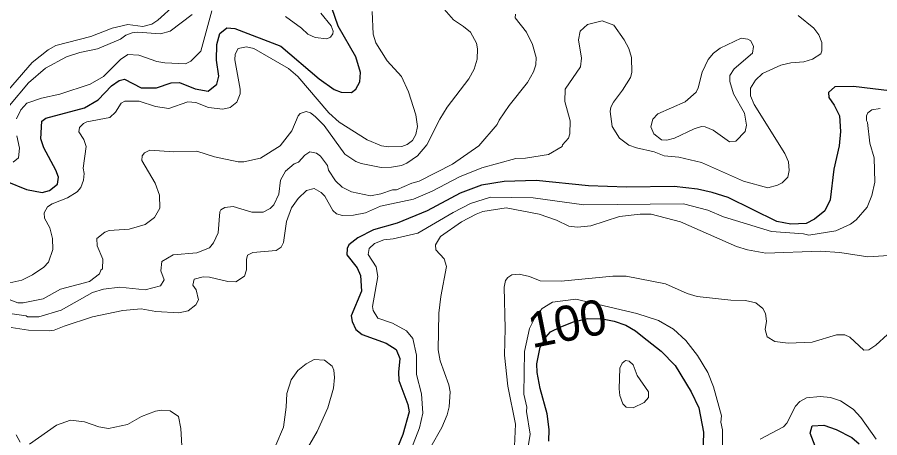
# Model space of a CAD drawing. Extents: x 673.3 to 698.5, y 6984.3 to 7012.3.
# Drawn here: x 694.629 to 696.583, y 6992.322 to 6993.274 of the extents above; entities that cross this region are included whole.
import ezdxf
from ezdxf.enums import TextEntityAlignment as Align

# ---------------------------------------------------------------- set-up
doc = ezdxf.new("R2010")
doc.units = 0
doc.header["$LTSCALE"] = 0.032
doc.layers.add('1', color=7, linetype='Continuous', lineweight=25)
doc.layers.add('2', color=7, linetype='Continuous', lineweight=13)
doc.layers.add('61', color=7, linetype='Continuous')

msp = doc.modelspace()

# ---------------------------------------------------------------- linework, layer by layer
at = {"layer": '1'}
for points in [[(694.6053, 6992.9023), (694.6498, 6992.8838), (694.685, 6992.8774), (694.7016, 6992.8815), (694.7204, 6992.8962), (694.7221, 6992.9117), (694.7163, 6992.928), (694.6889, 6992.9785), (694.6822, 6992.9987), (694.6846, 6993.0386), (694.6933, 6993.0455), (694.7811, 6993.0685), (694.8118, 6993.087), (694.8424, 6993.1189), (694.8598, 6993.131), (694.872, 6993.1337), (694.9099, 6993.1142), (694.944, 6993.1143), (694.9772, 6993.1254), (694.9967, 6993.1265), (695.0316, 6993.1121), (695.0613, 6993.1064), (695.0807, 6993.1222), (695.0852, 6993.1407), (695.0803, 6993.1765), (695.0807, 6993.2126), (695.0877, 6993.2372), (695.104, 6993.2502), (695.1221, 6993.2485), (695.2261, 6993.2088), (695.3125, 6993.1343), (695.3466, 6993.1103), (695.363, 6993.1046), (695.3863, 6993.1038), (695.3956, 6993.1113), (695.4052, 6993.1278), (695.4061, 6993.1488), (695.3962, 6993.1846), (695.3562, 6993.2535), (695.3205, 6993.3573)], [(696.6298, 6993.1046), (696.5235, 6993.1168), (696.4808, 6993.1165), (696.4668, 6993.1033), (696.4672, 6993.0922), (696.4796, 6993.0749), (696.4915, 6993.0506), (696.4941, 6993.0153), (696.4909, 6992.9827), (696.4786, 6992.93), (696.4705, 6992.8605), (696.4581, 6992.8357), (696.4352, 6992.8166), (696.416, 6992.8072), (696.3812, 6992.8057), (696.3496, 6992.8118), (696.2395, 6992.8658), (696.203, 6992.8774), (696.1695, 6992.8848), (696.1173, 6992.8911), (696.009, 6992.8896), (695.9229, 6992.8921), (695.804, 6992.9042), (695.7319, 6992.9018), (695.6808, 6992.8937), (695.6321, 6992.8758), (695.5578, 6992.8355), (695.4897, 6992.8077), (695.4362, 6992.7926), (695.4007, 6992.7749), (695.38, 6992.7585), (695.3761, 6992.7506), (695.3753, 6992.7357), (695.399, 6992.7066), (695.4061, 6992.6892), (695.4085, 6992.6537), (695.3851, 6992.5982), (695.3873, 6992.5853), (695.3955, 6992.5671), (695.4104, 6992.5555), (695.4642, 6992.536), (695.4875, 6992.5214), (695.4956, 6992.5016), (695.4925, 6992.4701), (695.4933, 6992.4515), (695.5137, 6992.3973), (695.5167, 6992.3805), (695.5023, 6992.3295), (695.473, 6992.2579)], [(695.8367, 6992.5617), (695.8602, 6992.5729), (695.8886, 6992.584), (695.9203, 6992.5922), (695.9549, 6992.591), (695.9809, 6992.5856), (696.0073, 6992.5767), (696.0295, 6992.5638), (696.0456, 6992.5514), (696.0872, 6992.5179), (696.1193, 6992.4851), (696.1552, 6992.4256), (696.1731, 6992.3898), (696.1838, 6992.3345), (696.1822, 6992.2817)], [(695.8328, 6992.3142), (695.8336, 6992.3409), (695.8296, 6992.3762), (695.8134, 6992.4332), (695.8067, 6992.4696), (695.806, 6992.4892), (695.8136, 6992.527), (695.8264, 6992.5498), (695.8367, 6992.5617)], [(696.4362, 6992.3032), (696.4249, 6992.3325), (696.4299, 6992.3487), (696.4561, 6992.3501), (696.4838, 6992.3405), (696.5191, 6992.3221), (696.5362, 6992.3083)]]:
    msp.add_lwpolyline(points, dxfattribs=at)
at = {"layer": '2'}
for points in [[(694.913, 6993.2527), (694.9338, 6993.2582), (694.9474, 6993.2673), (694.9861, 6993.302)], [(695.0249, 6993.2804), (694.975, 6993.2421), (694.9531, 6993.2365), (694.9009, 6993.2405), (694.8888, 6993.2389), (694.8746, 6993.2334), (694.8627, 6993.2241), (694.8105, 6993.2022), (694.7703, 6993.1942), (694.7405, 6993.1842), (694.6928, 6993.1587), (694.6546, 6993.1258), (694.5673, 6993.0225)], [(695.4328, 6993.2873), (695.4352, 6993.2358), (695.4413, 6993.2163), (695.4671, 6993.1756), (695.4995, 6993.1396), (695.515, 6993.1051), (695.5314, 6993.0527), (695.5355, 6993.0264), (695.5314, 6993.0084), (695.5243, 6992.9949), (695.5118, 6992.9859), (695.4997, 6992.9816), (695.4695, 6992.9808), (695.4539, 6992.9832), (695.4218, 6992.9961), (695.3581, 6993.0361), (695.3349, 6993.0576), (695.2643, 6993.1396), (695.2432, 6993.1582), (695.165, 6993.2029), (695.1485, 6993.2071), (695.1291, 6993.2032), (695.1225, 6993.1902), (695.1219, 6993.1772), (695.134, 6993.1113), (695.134, 6993.1008), (695.1266, 6993.0816), (695.111, 6993.0698), (695.0948, 6993.0655), (695.0622, 6993.0694), (695.0334, 6993.0808), (695.0155, 6993.0825), (694.972, 6993.0671), (694.9417, 6993.0718), (694.905, 6993.0842), (694.8724, 6993.0841), (694.8645, 6993.0793), (694.8512, 6993.0587), (694.8389, 6993.0467), (694.7866, 6993.037), (694.7786, 6993.0331), (694.7695, 6993.024), (694.7686, 6993.0149), (694.7798, 6992.9969), (694.7847, 6992.981), (694.7782, 6992.9322), (694.7807, 6992.9205), (694.779, 6992.9054), (694.7731, 6992.8887), (694.7643, 6992.879), (694.7424, 6992.865), (694.7076, 6992.8517), (694.6975, 6992.8446), (694.6897, 6992.8315), (694.6904, 6992.819), (694.7023, 6992.797), (694.7088, 6992.7729), (694.7098, 6992.7478), (694.6999, 6992.7195), (694.6892, 6992.7079), (694.6637, 6992.6905), (694.639, 6992.679), (694.6053, 6992.6714)], [(695.0445, 6993.1969), (695.0698, 6993.2885)], [(695.2362, 6993.2754), (695.2731, 6993.2496), (695.2872, 6993.2357), (695.3034, 6993.2279), (695.3303, 6993.2251), (695.3386, 6993.2285), (695.3441, 6993.2365), (695.3448, 6993.2424), (695.34, 6993.2544), (695.3165, 6993.283)], [(695.7572, 6993.2807), (695.7566, 6993.2728), (695.7823, 6993.2405), (695.7959, 6993.2126), (695.8043, 6993.183), (695.8034, 6993.1666), (695.798, 6993.1507), (695.7851, 6993.1262), (695.7434, 6993.0744), (695.7203, 6993.0408), (695.7163, 6993.0313), (695.6747, 6992.9826), (695.6149, 6992.9413), (695.5394, 6992.9028), (695.5225, 6992.8985), (695.4879, 6992.8831), (695.4789, 6992.883), (695.4528, 6992.8741), (695.4291, 6992.87), (695.3857, 6992.8785), (695.3651, 6992.8889), (695.35, 6992.9034), (695.3336, 6992.9275), (695.3315, 6992.9381), (695.3158, 6992.9594), (695.3065, 6992.9665), (695.2918, 6992.9691), (695.2801, 6992.9614), (695.2656, 6992.9461)], [(695.4991, 6992.9383), (695.5114, 6992.9434), (695.5357, 6992.9603), (695.5566, 6992.9851), (695.5862, 6993.0429), (695.603, 6993.0704), (695.6516, 6993.1344), (695.6641, 6993.1565), (695.6707, 6993.1793), (695.6715, 6993.2026), (695.6691, 6993.215), (695.6554, 6993.2402), (695.6401, 6993.2534), (695.6173, 6993.2679), (695.5956, 6993.292)], [(695.6811, 6992.9332), (695.7581, 6992.9545), (695.7805, 6992.9547), (695.8323, 6992.963), (695.8635, 6992.9815), (695.864, 6992.985), (695.8777, 6993), (695.8808, 6993.0101), (695.8817, 6993.0392), (695.8695, 6993.0835), (695.8704, 6993.111), (695.9045, 6993.1617), (695.9069, 6993.1814), (695.9004, 6993.2225), (695.9039, 6993.2426), (695.9207, 6993.2579), (695.9539, 6993.2657), (695.9803, 6993.2558), (696.004, 6993.2232), (696.0141, 6993.2029), (696.0201, 6993.1827), (696.0209, 6993.1486), (696.0178, 6993.1376), (696.0003, 6993.109), (695.9793, 6993.0815), (695.9738, 6993.0706), (695.9721, 6993.0606), (695.9768, 6993.0268), (695.9935, 6993.0002), (696.0142, 6992.9847), (696.0318, 6992.978), (696.0714, 6992.9693), (696.0947, 6992.9602), (696.1274, 6992.957), (696.1787, 6992.945), (696.2744, 6992.9028), (696.3294, 6992.888), (696.351, 6992.8934), (696.3619, 6992.8992), (696.3744, 6992.9121), (696.3776, 6992.9273), (696.376, 6992.9465), (696.3674, 6992.9656), (696.2981, 6993.0761), (696.2897, 6993.0964), (696.2897, 6993.1135), (696.3012, 6993.1316), (696.3168, 6993.1465), (696.3584, 6993.1657), (696.3815, 6993.1706), (696.4105, 6993.173), (696.4304, 6993.1787), (696.4494, 6993.1911), (696.4518, 6993.1977), (696.4518, 6993.2167), (696.4444, 6993.2341), (696.4332, 6993.2492), (696.3978, 6993.2782)], [(694.5648, 6993.0589), (694.663, 6993.1718), (694.699, 6993.2005), (694.7161, 6993.2098), (694.7958, 6993.2304), (694.8441, 6993.2494), (694.8792, 6993.2576), (694.913, 6993.2527)], [(694.6268, 6993.0442), (694.6366, 6993.064), (694.6509, 6993.0791), (694.6835, 6993.0906), (694.7255, 6993.0995), (694.7943, 6993.1223), (694.8245, 6993.1397), (694.8626, 6993.1784), (694.8794, 6993.19), (694.9042, 6993.1883), (694.9449, 6993.1736), (694.9632, 6993.1704), (695.0098, 6993.1688), (695.0222, 6993.1745), (695.0445, 6993.1969)], [(696.5839, 6993.067), (696.565, 6993.0646), (696.5558, 6993.0576), (696.5528, 6993.0508), (696.5527, 6993.0405), (696.5552, 6993.0353), (696.56, 6992.9892), (696.5697, 6992.9553), (696.5714, 6992.9003), (696.5651, 6992.8706), (696.5543, 6992.844), (696.5289, 6992.8152), (696.5164, 6992.8053), (696.4833, 6992.7901), (696.4222, 6992.7805), (696.4099, 6992.7836), (696.3372, 6992.7885), (696.2289, 6992.8224), (696.1934, 6992.8375), (696.1385, 6992.8512), (695.9124, 6992.8489), (695.7978, 6992.8651), (695.7011, 6992.8666), (695.6559, 6992.8519), (695.6164, 6992.8322), (695.5366, 6992.7848), (695.4805, 6992.7723), (695.4591, 6992.7698), (695.4378, 6992.7615), (695.4258, 6992.7503), (695.4241, 6992.737), (695.4419, 6992.7088), (695.4459, 6992.687), (695.4339, 6992.6192), (695.4354, 6992.6103), (695.4455, 6992.5923), (695.4791, 6992.5815), (695.5109, 6992.5639), (695.525, 6992.5468), (695.5331, 6992.5087), (695.533, 6992.4654), (695.5447, 6992.421), (695.5477, 6992.3779), (695.5401, 6992.3445), (695.5203, 6992.294)], [(694.6109, 6992.6346), (694.6301, 6992.6274), (694.642, 6992.6274), (694.6876, 6992.6365), (694.7267, 6992.6585), (694.7922, 6992.676), (694.8154, 6992.6932), (694.8183, 6992.7014), (694.8221, 6992.7041), (694.8229, 6992.7264), (694.8099, 6992.7563), (694.809, 6992.7729), (694.8271, 6992.7877), (694.8368, 6992.791), (694.8827, 6992.7943), (694.9186, 6992.805), (694.9396, 6992.8206), (694.9516, 6992.8418), (694.9508, 6992.8708), (694.9409, 6992.898), (694.911, 6992.9493), (694.9116, 6992.9604), (694.9172, 6992.9667), (694.9289, 6992.9733), (694.9833, 6992.9694), (695.0355, 6992.9709), (695.0756, 6992.9581), (695.1295, 6992.9467), (695.1422, 6992.9466), (695.1799, 6992.9546), (695.2241, 6992.9828), (695.2505, 6993.0167), (695.2652, 6993.0509), (695.27, 6993.0562), (695.2836, 6993.0604), (695.2929, 6993.0573), (695.304, 6993.0493), (695.3242, 6993.0285), (695.3708, 6992.9641), (695.3959, 6992.9472), (695.4079, 6992.9426), (695.4535, 6992.9336), (695.4766, 6992.9343), (695.4991, 6992.9383)], [(694.6199, 6992.9458), (694.6315, 6992.9558), (694.634, 6992.9778), (694.6279, 6993.0056)], [(694.6147, 6992.5717), (694.6543, 6992.5656), (694.7022, 6992.5638), (694.7128, 6992.5654), (694.7352, 6992.5749), (694.7994, 6992.5955), (694.8679, 6992.6101), (694.9096, 6992.6134), (694.943, 6992.6077), (694.9949, 6992.6047), (695.0159, 6992.6094), (695.0337, 6992.6231), (695.0396, 6992.6341), (695.0338, 6992.6569), (695.0266, 6992.6676), (695.0299, 6992.6809), (695.0502, 6992.6859), (695.0641, 6992.6852), (695.1059, 6992.6753), (695.1237, 6992.6747), (695.1434, 6992.6876), (695.1479, 6992.7022), (695.148, 6992.7253), (695.1504, 6992.7355), (695.1627, 6992.7413), (695.2153, 6992.746), (695.2266, 6992.7533), (695.2318, 6992.7637), (695.2391, 6992.8114), (695.2504, 6992.8421), (695.2651, 6992.8635), (695.2838, 6992.8816), (695.3015, 6992.8862), (695.3173, 6992.8773), (695.326, 6992.8686), (695.344, 6992.8361), (695.3522, 6992.8287), (695.3656, 6992.8251), (695.3906, 6992.8257), (695.4181, 6992.8309), (695.4518, 6992.8463), (695.5264, 6992.8621), (695.5687, 6992.88), (695.6306, 6992.9126), (695.6811, 6992.9332)], [(695.2656, 6992.9461), (695.2562, 6992.9422), (695.2365, 6992.9251), (695.2253, 6992.9052), (695.2212, 6992.8732), (695.2098, 6992.8489), (695.2018, 6992.8413), (695.1859, 6992.8327), (695.1603, 6992.8326), (695.1176, 6992.8454), (695.0988, 6992.843), (695.0901, 6992.8381), (695.0874, 6992.8337), (695.0841, 6992.786), (695.0732, 6992.7631), (695.0642, 6992.7521), (695.0358, 6992.7406), (694.9819, 6992.736), (694.9563, 6992.7206), (694.9539, 6992.7), (694.9615, 6992.6791), (694.9536, 6992.6661), (694.9186, 6992.6567), (694.8615, 6992.6631), (694.8241, 6992.6583), (694.7994, 6992.6509), (694.728, 6992.6111), (694.6778, 6992.5954), (694.6521, 6992.5954), (694.6492, 6992.5979), (694.6175, 6992.6027)], [(695.5412, 6992.2576), (695.5908, 6992.3453), (695.6024, 6992.3735), (695.6071, 6992.3922), (695.6096, 6992.4256), (695.6064, 6992.4418), (695.5867, 6992.496), (695.582, 6992.5212), (695.584, 6992.6041), (695.5884, 6992.642), (695.6014, 6992.7098), (695.5956, 6992.7269), (695.5769, 6992.7472), (695.5763, 6992.7584), (695.5879, 6992.7774), (695.635, 6992.8105), (695.6683, 6992.8284), (695.6838, 6992.8341), (695.7365, 6992.8423), (695.8111, 6992.8284), (695.8506, 6992.8142), (695.8783, 6992.8011), (695.8978, 6992.7984), (695.9281, 6992.8015), (695.9935, 6992.8228), (696.0403, 6992.8284), (696.0652, 6992.8284), (696.1315, 6992.8106), (696.2585, 6992.7547), (696.2829, 6992.7475), (696.3249, 6992.7397), (696.4477, 6992.7446), (696.4919, 6992.7415), (696.5559, 6992.7316)], [(696.5559, 6992.7316), (696.6154, 6992.7356)], [(696.6004, 6992.556), (696.5741, 6992.5314), (696.5576, 6992.5207), (696.5469, 6992.52), (696.515, 6992.5493), (696.5039, 6992.555), (696.4847, 6992.5547), (696.4294, 6992.5381), (696.3754, 6992.5361), (696.3454, 6992.5395), (696.3278, 6992.5504), (696.3231, 6992.5667), (696.3263, 6992.5855), (696.3238, 6992.6029), (696.318, 6992.6144), (696.3022, 6992.6275), (696.2786, 6992.633), (696.2451, 6992.6331), (696.1689, 6992.6416), (696.1467, 6992.6486), (696.0973, 6992.6705), (696.0084, 6992.6876), (695.978, 6992.6875), (695.8607, 6992.6763), (695.8136, 6992.6772), (695.7891, 6992.6869), (695.7658, 6992.6924), (695.7492, 6992.6904), (695.7399, 6992.6844), (695.735, 6992.6776), (695.7319, 6992.6625), (695.7343, 6992.5693), (695.7327, 6992.5091), (695.7399, 6992.4387), (695.7578, 6992.3526), (695.7554, 6992.3026)], [(695.7863, 6992.3017), (695.7911, 6992.3298), (695.7824, 6992.3812), (695.783, 6992.3914), (695.7767, 6992.4203), (695.7783, 6992.5171), (695.7894, 6992.5694), (695.8028, 6992.5967), (695.8182, 6992.6143), (695.8417, 6992.6289), (695.8942, 6992.6354), (696.0321, 6992.6029), (696.0815, 6992.5873), (696.1152, 6992.568), (696.1435, 6992.5422), (696.1701, 6992.5081), (696.1934, 6992.4696), (696.2064, 6992.4373), (696.2245, 6992.3717), (696.2229, 6992.3572), (696.2261, 6992.3396), (696.2262, 6992.2851)], [(695.3458, 6992.4747), (695.3421, 6992.4836), (695.3252, 6992.4977), (695.3015, 6992.4987), (695.2831, 6992.4896), (695.2643, 6992.474), (695.2492, 6992.4533), (695.2399, 6992.4219), (695.2383, 6992.3909), (695.2318, 6992.3458), (695.2149, 6992.3054)], [(695.283, 6992.2932), (695.3085, 6992.3361), (695.3328, 6992.3898), (695.345, 6992.4338), (695.3475, 6992.4583), (695.3458, 6992.4747)], [(696.3115, 6992.3186), (696.3643, 6992.3468), (696.3722, 6992.355), (696.3916, 6992.3935), (696.4013, 6992.4042), (696.4169, 6992.4124), (696.4477, 6992.4156), (696.4711, 6992.413), (696.4936, 6992.4057), (696.5224, 6992.3864), (696.5398, 6992.3677), (696.5745, 6992.3186)], [(695.0023, 6992.2907), (694.9996, 6992.3426), (694.9939, 6992.37), (694.975, 6992.383), (694.9551, 6992.3847), (694.9417, 6992.3823), (694.9101, 6992.3699), (694.8788, 6992.3519), (694.8353, 6992.3425), (694.8134, 6992.3465), (694.7814, 6992.3577), (694.7498, 6992.3618), (694.7177, 6992.3503), (694.6563, 6992.3075)], [(694.6355, 6992.3116), (694.6265, 6992.3288)]]:
    msp.add_lwpolyline(points, dxfattribs=at)
for points in [[(696.2776, 6993.0156), (696.2807, 6993.0296), (696.276, 6993.0567), (696.2512, 6993.1002), (696.2433, 6993.1284), (696.2433, 6993.1418), (696.2532, 6993.1569), (696.2946, 6993.1923), (696.2969, 6993.2074), (696.2908, 6993.2205), (696.284, 6993.2242), (696.2691, 6993.2267), (696.2211, 6993.2037), (696.2058, 6993.1924), (696.1937, 6993.178), (696.1806, 6993.15), (696.1716, 6993.1142), (696.1669, 6993.1047), (696.1421, 6993.0824), (696.0797, 6993.0556), (696.0686, 6993.0432), (696.0641, 6993.026), (696.0711, 6993.0099), (696.0884, 6992.9964), (696.1004, 6992.9955), (696.1181, 6993), (696.1626, 6993.0214), (696.179, 6993.0263), (696.1872, 6993.0262), (696.2053, 6993.0181), (696.2427, 6992.9922), (696.257, 6992.9931)], [(696.0333, 6992.463), (696.0244, 6992.4867), (696.0152, 6992.4953), (696.0069, 6992.4969), (695.9989, 6992.491), (695.9941, 6992.4796), (695.9925, 6992.4329), (695.9941, 6992.4172), (696.0005, 6992.3987), (696.0083, 6992.3911), (696.0242, 6992.3896), (696.0488, 6992.4014), (696.0586, 6992.4132), (696.0592, 6992.4258)]]:
    msp.add_lwpolyline(points, close=True, dxfattribs=at)

# ---------------------------------------------------------------- texts
at = {"layer": '61'}
msp.add_text('100', height=0.08, rotation=11.31, dxfattribs=at).set_placement((695.8825, 6992.542), align=Align.CENTER)

doc.saveas('drawing.dxf')
